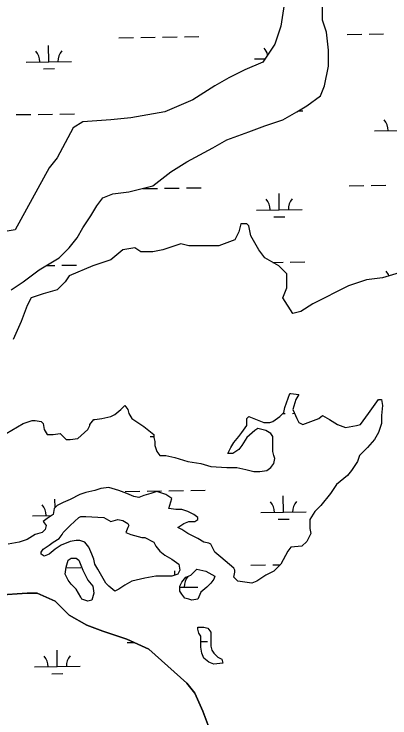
# Model space of a CAD drawing. Extents: x 3767014 to 3805179, y 361544 to 387384.
# Drawn here: x 3774079 to 3774905, y 368609 to 370157 of the extents above; entities that cross this region are included whole.
import ezdxf

# ---------------------------------------------------------------- set-up
doc = ezdxf.new("R2010")
doc.units = 0
doc.layers.add('V-TOPO-SHOR', color=7, linetype='Continuous')
doc.layers.add('V-WETL-SWMP', color=7, linetype='Continuous')

msp = doc.modelspace()

# ---------------------------------------------------------------- linework, layer by layer
at = {"layer": 'V-TOPO-SHOR'}
for p, q in [((3774673.6, 370188.086), (3774664.819, 370130.978)), ((3774664.819, 370130.978), (3774651.648, 370091.441)), ((3774651.648, 370091.441), (3774625.306, 370051.904)), ((3774625.306, 370051.904), (3774585.793, 370034.332)), ((3774585.793, 370034.332), (3774550.67, 370016.76)), ((3774550.67, 370016.76), (3774519.938, 369999.188)), ((3774519.938, 369999.188), (3774471.644, 369968.437)), ((3774471.644, 369968.437), (3774410.179, 369942.08)), ((3774410.179, 369942.08), (3774335.543, 369928.901)), ((3774230.175, 369920.115), (3774208.223, 369906.936)), ((3774291.64, 369924.508), (3774230.175, 369920.115)), ((3774335.543, 369928.901), (3774291.64, 369924.508)), ((3774208.223, 369906.936), (3774173.1, 369841.041)), ((3774173.1, 369841.041), (3774155.539, 369819.076)), ((3774155.539, 369819.076), (3774080.903, 369682.894)), ((3774080.903, 369682.894), (3774028.219, 369674.108))]:
    msp.add_line(p, q, dxfattribs=at)
for points in [[(3774072.124, 369551.105), (3774098.466, 369568.677), (3774133.589, 369595.035), (3774177.492, 369621.393), (3774199.444, 369643.358), (3774217.005, 369665.323), (3774230.176, 369687.288), (3774247.738, 369713.646), (3774260.909, 369735.61), (3774274.08, 369753.182), (3774296.032, 369761.968), (3774331.154, 369766.361), (3774383.839, 369779.54), (3774423.352, 369810.291), (3774458.475, 369832.256), (3774515.549, 369863.007), (3774546.281, 369880.579), (3774594.575, 369898.151), (3774629.698, 369911.33), (3774669.211, 369924.509), (3774699.944, 369942.08), (3774721.895, 369955.259), (3774752.628, 369977.224), (3774761.408, 369999.189), (3774770.189, 370043.119), (3774770.189, 370078.263), (3774765.799, 370117.8), (3774757.018, 370144.158), (3774757.018, 370183.694)], [(3774660.431, 369603.821), (3774629.698, 369621.393), (3774616.527, 369638.965), (3774598.966, 369669.715), (3774594.575, 369691.68), (3774590.185, 369696.073), (3774577.014, 369696.073), (3774572.624, 369678.501), (3774563.843, 369660.93), (3774528.72, 369647.751), (3774462.865, 369647.751), (3774445.304, 369652.144), (3774405.79, 369638.965), (3774383.839, 369634.572), (3774357.497, 369634.572), (3774344.326, 369643.358), (3774317.983, 369638.965), (3774291.641, 369617), (3774252.128, 369603.821), (3774199.444, 369581.856), (3774190.663, 369568.677), (3774173.102, 369551.105), (3774142.37, 369542.319), (3774116.027, 369533.533), (3774107.247, 369515.961), (3774094.076, 369480.817), (3774076.514, 369441.281)], [(3774932.632, 369590.642), (3774888.729, 369577.463), (3774853.606, 369573.07), (3774814.093, 369559.891), (3774735.066, 369520.354), (3774708.724, 369502.782), (3774691.163, 369498.389), (3774669.211, 369533.533), (3774677.992, 369555.498), (3774677.992, 369586.249), (3774660.431, 369603.821)], [(3774364.084, 369250.185), (3774386.035, 369232.613), (3774386.035, 369226.023), (3774388.231, 369217.237), (3774388.231, 369208.451), (3774392.621, 369195.272), (3774399.206, 369186.486), (3774412.377, 369186.486), (3774432.134, 369182.093), (3774460.671, 369173.307), (3774489.209, 369168.914), (3774511.16, 369162.325), (3774546.283, 369160.128), (3774568.235, 369160.128), (3774587.991, 369155.735), (3774605.553, 369151.343), (3774618.724, 369151.343), (3774634.09, 369153.539), (3774642.871, 369160.128), (3774649.456, 369168.914), (3774651.651, 369179.897), (3774649.456, 369186.486), (3774647.261, 369195.272), (3774647.261, 369228.22), (3774642.871, 369234.809), (3774631.895, 369241.399), (3774614.333, 369245.792), (3774607.748, 369241.399), (3774590.187, 369226.023), (3774579.211, 369208.451), (3774572.625, 369199.665), (3774559.454, 369190.879), (3774548.478, 369190.879), (3774555.064, 369204.058), (3774561.649, 369215.041), (3774572.625, 369228.22), (3774579.211, 369237.006), (3774590.187, 369252.381), (3774590.187, 369267.756), (3774594.577, 369272.149), (3774627.505, 369258.971), (3774640.676, 369258.971), (3774647.261, 369261.167), (3774662.627, 369272.149), (3774671.408, 369280.935), (3774673.603, 369291.918), (3774684.579, 369322.669), (3774686.774, 369322.669), (3774704.336, 369320.472), (3774697.75, 369309.49), (3774691.165, 369287.525), (3774699.945, 369267.756), (3774704.336, 369258.971), (3774713.116, 369254.578), (3774748.239, 369267.756), (3774757.02, 369274.346), (3774772.386, 369265.56), (3774789.947, 369254.578), (3774807.509, 369247.988), (3774831.656, 369252.381), (3774840.436, 369254.578), (3774857.998, 369278.739), (3774879.95, 369309.49), (3774886.535, 369309.49), (3774888.73, 369296.311), (3774886.535, 369274.346), (3774886.535, 369256.774), (3774879.95, 369237.006), (3774871.169, 369221.63), (3774855.803, 369204.058), (3774838.241, 369186.486), (3774833.851, 369173.307), (3774820.68, 369153.539), (3774811.899, 369142.557), (3774787.752, 369122.788), (3774774.581, 369103.02), (3774752.629, 369076.662), (3774739.458, 369063.483), (3774728.483, 369045.911), (3774728.483, 369026.143), (3774730.678, 369015.16), (3774721.897, 368997.588), (3774710.921, 368986.606), (3774686.774, 368984.409), (3774680.189, 368975.623), (3774664.822, 368947.069), (3774649.456, 368931.694), (3774631.895, 368922.908), (3774612.138, 368909.729), (3774601.162, 368905.336), (3774570.43, 368909.729), (3774561.649, 368918.515), (3774563.844, 368929.497), (3774563.844, 368933.89), (3774561.649, 368938.283), (3774533.112, 368962.444), (3774519.941, 368973.427), (3774511.16, 368990.999), (3774506.77, 368993.195), (3774495.794, 368995.392), (3774482.623, 369004.178)], [(3774061.149, 369234.809), (3774098.467, 369256.774), (3774118.224, 369263.364), (3774124.81, 369263.364), (3774137.981, 369261.167), (3774142.371, 369256.774), (3774144.566, 369243.595), (3774151.152, 369232.613), (3774164.323, 369232.613), (3774179.689, 369234.809), (3774192.86, 369221.63), (3774201.641, 369221.63), (3774219.202, 369223.827), (3774241.154, 369243.595), (3774245.544, 369252.381), (3774245.544, 369254.578), (3774254.325, 369265.56), (3774256.52, 369265.56), (3774271.886, 369267.756), (3774291.643, 369272.149), (3774300.424, 369276.542), (3774313.595, 369287.525), (3774322.375, 369296.311), (3774328.961, 369287.525), (3774331.156, 369278.739), (3774337.741, 369267.756), (3774364.084, 369250.185)], [(3774482.623, 369004.178), (3774460.671, 369015.16), (3774447.5, 369023.946), (3774438.72, 369028.339), (3774451.891, 369037.125), (3774462.866, 369041.518), (3774476.037, 369041.518), (3774482.623, 369045.911), (3774482.623, 369050.304), (3774473.842, 369056.893), (3774460.671, 369063.483), (3774447.5, 369067.876), (3774434.329, 369067.876), (3774418.963, 369070.072), (3774425.548, 369092.037), (3774412.377, 369100.823), (3774392.621, 369107.413), (3774379.45, 369103.02), (3774364.084, 369098.627), (3774353.108, 369094.234), (3774342.132, 369096.43), (3774326.766, 369103.02), (3774309.204, 369109.609), (3774287.252, 369116.199), (3774269.691, 369114.002), (3774256.52, 369109.609), (3774236.763, 369105.216), (3774223.592, 369100.823), (3774201.641, 369089.841), (3774186.274, 369083.251), (3774173.103, 369076.662), (3774166.518, 369070.072), (3774164.323, 369056.893), (3774151.152, 369048.107), (3774142.371, 369041.518), (3774148.956, 369032.732), (3774146.761, 369023.946), (3774140.176, 369017.357), (3774124.81, 369012.964), (3774107.248, 369001.981), (3774089.687, 368995.392), (3774065.54, 368990.999)], [(3774041.391, 368878.979), (3774107.246, 368883.372), (3774129.198, 368883.372), (3774168.711, 368865.8)], [(3774168.711, 368865.8), (3774199.443, 368835.049), (3774238.956, 368813.084), (3774274.079, 368799.905), (3774326.763, 368782.333), (3774375.057, 368760.368), (3774458.474, 368685.688), (3774476.035, 368663.723), (3774493.596, 368624.186), (3774506.767, 368589.042)]]:
    msp.add_lwpolyline(points, dxfattribs=at)
for points in [[(3774276.277, 369050.304), (3774291.643, 369041.518), (3774307.009, 369045.911), (3774317.985, 369043.715), (3774328.961, 369037.125), (3774331.156, 369032.732), (3774328.961, 369028.339), (3774324.57, 369017.357), (3774335.546, 369012.964), (3774359.693, 369006.374), (3774366.279, 369006.374), (3774386.035, 368995.392), (3774390.426, 368986.606), (3774399.206, 368975.623), (3774410.182, 368966.837), (3774425.548, 368958.051), (3774440.915, 368947.069), (3774443.11, 368933.89), (3774438.72, 368925.104), (3774425.548, 368920.711), (3774390.426, 368920.711), (3774366.279, 368916.318), (3774337.741, 368909.729), (3774322.375, 368900.943), (3774309.204, 368892.157), (3774300.424, 368887.764), (3774287.252, 368898.746), (3774280.667, 368905.336), (3774263.106, 368936.087), (3774256.52, 368947.069), (3774254.325, 368958.051), (3774249.935, 368969.034), (3774243.349, 368984.409), (3774234.568, 368995.392), (3774223.592, 368999.785), (3774214.812, 368999.785), (3774201.641, 368997.588), (3774181.884, 368988.802), (3774168.713, 368980.016), (3774155.542, 368969.034), (3774144.566, 368964.641), (3774137.981, 368969.034), (3774137.981, 368973.427), (3774142.371, 368980.016), (3774155.542, 368988.802), (3774164.323, 368995.392), (3774177.494, 369004.178), (3774184.079, 369012.964), (3774186.274, 369017.357), (3774201.641, 369032.732), (3774221.397, 369050.304), (3774225.788, 369052.5), (3774236.763, 369052.5)], [(3774230.178, 368933.89), (3774241.154, 368911.925), (3774252.13, 368898.746), (3774254.325, 368883.371), (3774249.935, 368867.995), (3774241.154, 368865.799), (3774227.983, 368870.192), (3774225.788, 368874.585), (3774214.812, 368892.157), (3774203.836, 368903.139), (3774197.25, 368911.925), (3774190.665, 368925.104), (3774192.86, 368940.479), (3774197.25, 368955.855), (3774203.836, 368960.248), (3774214.812, 368960.248), (3774221.397, 368955.855)], [(3774500.184, 368931.694), (3774519.941, 368920.711), (3774517.746, 368914.122), (3774511.16, 368905.336), (3774502.38, 368896.55), (3774489.209, 368885.567), (3774482.623, 368870.192), (3774469.452, 368867.995), (3774462.866, 368870.192), (3774454.086, 368872.388), (3774447.5, 368881.174), (3774443.11, 368887.764), (3774443.11, 368898.746), (3774447.5, 368907.532), (3774456.281, 368918.515), (3774467.257, 368922.908), (3774480.428, 368936.087)], [(3774511.16, 368777.939), (3774511.16, 368766.957), (3774513.355, 368758.171), (3774517.746, 368751.581), (3774526.527, 368742.795), (3774535.307, 368738.402), (3774537.502, 368729.616), (3774517.746, 368727.42), (3774506.77, 368731.813), (3774495.794, 368740.599), (3774491.404, 368751.581), (3774489.209, 368764.76), (3774489.209, 368788.922), (3774484.818, 368795.511), (3774482.623, 368804.297), (3774482.623, 368808.69), (3774495.794, 368808.69), (3774504.575, 368806.494), (3774511.16, 368797.708)]]:
    msp.add_lwpolyline(points, close=True, dxfattribs=at)
at = {"layer": 'V-WETL-SWMP'}
for p, q in [((3774673.6, 370188.086), (3774664.819, 370130.978)), ((3774664.819, 370130.978), (3774651.648, 370091.441)), ((3774357.085, 370106.105), (3774389.082, 370106.55)), ((3774405.08, 370106.772), (3774437.077, 370107.216)), ((3774453.076, 370107.439), (3774485.072, 370107.883)), ((3774810.949, 370112.41), (3774842.946, 370112.854)), ((3774858.944, 370113.077), (3774890.941, 370113.521)), ((3774309.089, 370105.439), (3774341.086, 370105.883)), ((3774651.648, 370091.441), (3774625.306, 370051.904)), ((3774155.217, 370052.554), (3774154.717, 370088.551)), ((3774105.222, 370051.86), (3774205.212, 370053.249)), ((3774625.306, 370051.904), (3774585.793, 370034.332)), ((3774607.082, 370058.831), (3774630.135, 370059.151)), ((3774143.433, 370036.958), (3774167.43, 370037.291)), ((3774585.793, 370034.332), (3774550.67, 370016.76)), ((3774550.67, 370016.76), (3774519.938, 369999.188)), ((3774519.938, 369999.188), (3774471.644, 369968.437)), ((3774471.644, 369968.437), (3774410.179, 369942.08)), ((3774083.42, 369936.114), (3774115.416, 369936.558)), ((3774131.415, 369936.78), (3774163.412, 369937.225)), ((3774179.41, 369937.447), (3774211.407, 369937.892)), ((3774410.179, 369942.08), (3774335.543, 369928.901)), ((3774704.374, 369944.739), (3774713.267, 369944.863)), ((3774230.175, 369920.115), (3774208.223, 369906.936)), ((3774291.64, 369924.508), (3774230.175, 369920.115)), ((3774335.543, 369928.901), (3774291.64, 369924.508)), ((3774208.223, 369906.936), (3774173.1, 369841.041)), ((3774870.741, 369900.616), (3774970.731, 369902.005)), ((3774173.1, 369841.041), (3774155.539, 369819.076)), ((3774155.539, 369819.076), (3774080.903, 369682.894)), ((3774863.565, 369780.434), (3774895.562, 369780.878)), ((3774361.706, 369773.462), (3774393.703, 369773.907)), ((3774409.701, 369774.129), (3774441.698, 369774.574)), ((3774457.696, 369774.796), (3774489.693, 369775.24)), ((3774815.57, 369779.767), (3774847.567, 369780.212)), ((3774661.698, 369726.883), (3774661.198, 369762.879)), ((3774611.702, 369726.188), (3774711.693, 369727.577)), ((3774649.913, 369711.286), (3774673.911, 369711.62)), ((3774080.903, 369682.894), (3774028.219, 369674.108)), ((3774647.452, 369611.242), (3774669.892, 369611.553)), ((3774685.891, 369611.776), (3774717.888, 369612.22)), ((3774149.052, 369604.318), (3774168.033, 369604.582)), ((3774184.031, 369604.804), (3774216.028, 369605.249)), ((3774669.312, 369278.838), (3774674.513, 369278.91)), ((3774690.512, 369279.133), (3774694.865, 369279.193)), ((3774378.123, 369228.359), (3774386.035, 369228.469)), ((3774322.952, 369107.51), (3774354.949, 369107.954)), ((3774370.947, 369108.176), (3774402.944, 369108.621)), ((3774418.943, 369108.843), (3774450.94, 369109.288)), ((3774466.938, 369109.51), (3774498.935, 369109.954)), ((3774168.833, 369072.389), (3774168.58, 369090.622)), ((3774670.939, 369061.597), (3774670.439, 369097.593)), ((3774119.084, 369053.931), (3774160.75, 369054.51)), ((3774620.944, 369060.902), (3774720.934, 369062.291)), ((3774659.155, 369046.001), (3774683.152, 369046.334)), ((3774599.142, 368945.156), (3774631.139, 368945.601)), ((3774647.137, 368945.823), (3774663.808, 368946.055)), ((3774193.273, 368939.518), (3774225.27, 368939.963)), ((3774432.369, 368922.986), (3774432.239, 368932.407)), ((3774107.246, 368883.372), (3774041.391, 368878.979)), ((3774129.198, 368883.372), (3774107.246, 368883.372)), ((3774168.711, 368865.8), (3774129.198, 368883.372)), ((3774443.11, 368896.554), (3774482.734, 368897.105)), ((3774199.443, 368835.049), (3774168.711, 368865.8)), ((3774238.956, 368813.084), (3774199.443, 368835.049)), ((3774274.079, 368799.905), (3774238.956, 368813.084)), ((3774326.763, 368782.333), (3774274.079, 368799.905)), ((3774375.057, 368760.368), (3774326.763, 368782.333)), ((3774327.573, 368774.867), (3774342.716, 368775.077)), ((3774489.209, 368777.112), (3774503.556, 368777.311)), ((3774458.474, 368685.688), (3774375.057, 368760.368)), ((3774173.7, 368721.983), (3774173.2, 368757.979)), ((3774123.705, 368721.288), (3774223.696, 368722.677)), ((3774161.916, 368706.386), (3774185.914, 368706.72)), ((3774476.035, 368663.723), (3774458.474, 368685.688)), ((3774493.596, 368624.186), (3774476.035, 368663.723)), ((3774506.767, 368589.042), (3774493.596, 368624.186))]:
    msp.add_line(p, q, dxfattribs=at)
for points in [[(3774072.124, 369551.105), (3774098.466, 369568.677), (3774133.589, 369595.035), (3774177.492, 369621.393), (3774199.444, 369643.358), (3774217.005, 369665.323), (3774230.176, 369687.288), (3774247.738, 369713.646), (3774260.909, 369735.61), (3774274.08, 369753.182), (3774296.032, 369761.968), (3774331.154, 369766.361), (3774383.839, 369779.54), (3774423.352, 369810.291), (3774458.475, 369832.256), (3774515.549, 369863.007), (3774546.281, 369880.579), (3774594.575, 369898.151), (3774629.698, 369911.33), (3774669.211, 369924.509), (3774699.944, 369942.08), (3774721.895, 369955.259), (3774752.628, 369977.224), (3774761.408, 369999.189), (3774770.189, 370043.119), (3774770.189, 370078.263), (3774765.799, 370117.8), (3774757.018, 370144.158), (3774757.018, 370183.694)], [(3774660.431, 369603.821), (3774629.698, 369621.393), (3774616.527, 369638.965), (3774598.966, 369669.715), (3774594.575, 369691.68), (3774590.185, 369696.073), (3774577.014, 369696.073), (3774572.624, 369678.501), (3774563.843, 369660.93), (3774528.72, 369647.751), (3774462.865, 369647.751), (3774445.304, 369652.144), (3774405.79, 369638.965), (3774383.839, 369634.572), (3774357.497, 369634.572), (3774344.326, 369643.358), (3774317.983, 369638.965), (3774291.641, 369617), (3774252.128, 369603.821), (3774199.444, 369581.856), (3774190.663, 369568.677), (3774173.102, 369551.105), (3774142.37, 369542.319), (3774116.027, 369533.533), (3774107.247, 369515.961), (3774094.076, 369480.817), (3774076.514, 369441.281)], [(3774932.632, 369590.642), (3774888.729, 369577.463), (3774853.606, 369573.07), (3774814.093, 369559.891), (3774735.066, 369520.354), (3774708.724, 369502.782), (3774691.163, 369498.389), (3774669.211, 369533.533), (3774677.992, 369555.498), (3774677.992, 369586.249), (3774660.431, 369603.821)], [(3774364.084, 369250.185), (3774386.035, 369232.613), (3774386.035, 369226.023), (3774388.231, 369217.237), (3774388.231, 369208.451), (3774392.621, 369195.272), (3774399.206, 369186.486), (3774412.377, 369186.486), (3774432.134, 369182.093), (3774460.671, 369173.307), (3774489.209, 369168.914), (3774511.16, 369162.325), (3774546.283, 369160.128), (3774568.235, 369160.128), (3774587.991, 369155.735), (3774605.553, 369151.343), (3774618.724, 369151.343), (3774634.09, 369153.539), (3774642.871, 369160.128), (3774649.456, 369168.914), (3774651.651, 369179.897), (3774649.456, 369186.486), (3774647.261, 369195.272), (3774647.261, 369228.22), (3774642.871, 369234.809), (3774631.895, 369241.399), (3774614.333, 369245.792), (3774607.748, 369241.399), (3774590.187, 369226.023), (3774579.211, 369208.451), (3774572.625, 369199.665), (3774559.454, 369190.879), (3774548.478, 369190.879), (3774555.064, 369204.058), (3774561.649, 369215.041), (3774572.625, 369228.22), (3774579.211, 369237.006), (3774590.187, 369252.381), (3774590.187, 369267.756), (3774594.577, 369272.149), (3774627.505, 369258.971), (3774640.676, 369258.971), (3774647.261, 369261.167), (3774662.627, 369272.149), (3774671.408, 369280.935), (3774673.603, 369291.918), (3774684.579, 369322.669), (3774686.774, 369322.669), (3774704.336, 369320.472), (3774697.75, 369309.49), (3774691.165, 369287.525), (3774699.945, 369267.756), (3774704.336, 369258.971), (3774713.116, 369254.578), (3774748.239, 369267.756), (3774757.02, 369274.346), (3774772.386, 369265.56), (3774789.947, 369254.578), (3774807.509, 369247.988), (3774831.656, 369252.381), (3774840.436, 369254.578), (3774857.998, 369278.739), (3774879.95, 369309.49), (3774886.535, 369309.49), (3774888.73, 369296.311), (3774886.535, 369274.346), (3774886.535, 369256.774), (3774879.95, 369237.006), (3774871.169, 369221.63), (3774855.803, 369204.058), (3774838.241, 369186.486), (3774833.851, 369173.307), (3774820.68, 369153.539), (3774811.899, 369142.557), (3774787.752, 369122.788), (3774774.581, 369103.02), (3774752.629, 369076.662), (3774739.458, 369063.483), (3774728.483, 369045.911), (3774728.483, 369026.143), (3774730.678, 369015.16), (3774721.897, 368997.588), (3774710.921, 368986.606), (3774686.774, 368984.409), (3774680.189, 368975.623), (3774664.822, 368947.069), (3774649.456, 368931.694), (3774631.895, 368922.908), (3774612.138, 368909.729), (3774601.162, 368905.336), (3774570.43, 368909.729), (3774561.649, 368918.515), (3774563.844, 368929.497), (3774563.844, 368933.89), (3774561.649, 368938.283), (3774533.112, 368962.444), (3774519.941, 368973.427), (3774511.16, 368990.999), (3774506.77, 368993.195), (3774495.794, 368995.392), (3774482.623, 369004.178)], [(3774061.149, 369234.809), (3774098.467, 369256.774), (3774118.224, 369263.364), (3774124.81, 369263.364), (3774137.981, 369261.167), (3774142.371, 369256.774), (3774144.566, 369243.595), (3774151.152, 369232.613), (3774164.323, 369232.613), (3774179.689, 369234.809), (3774192.86, 369221.63), (3774201.641, 369221.63), (3774219.202, 369223.827), (3774241.154, 369243.595), (3774245.544, 369252.381), (3774245.544, 369254.578), (3774254.325, 369265.56), (3774256.52, 369265.56), (3774271.886, 369267.756), (3774291.643, 369272.149), (3774300.424, 369276.542), (3774313.595, 369287.525), (3774322.375, 369296.311), (3774328.961, 369287.525), (3774331.156, 369278.739), (3774337.741, 369267.756), (3774364.084, 369250.185)], [(3774482.623, 369004.178), (3774460.671, 369015.16), (3774447.5, 369023.946), (3774438.72, 369028.339), (3774451.891, 369037.125), (3774462.866, 369041.518), (3774476.037, 369041.518), (3774482.623, 369045.911), (3774482.623, 369050.304), (3774473.842, 369056.893), (3774460.671, 369063.483), (3774447.5, 369067.876), (3774434.329, 369067.876), (3774418.963, 369070.072), (3774425.548, 369092.037), (3774412.377, 369100.823), (3774392.621, 369107.413), (3774379.45, 369103.02), (3774364.084, 369098.627), (3774353.108, 369094.234), (3774342.132, 369096.43), (3774326.766, 369103.02), (3774309.204, 369109.609), (3774287.252, 369116.199), (3774269.691, 369114.002), (3774256.52, 369109.609), (3774236.763, 369105.216), (3774223.592, 369100.823), (3774201.641, 369089.841), (3774186.274, 369083.251), (3774173.103, 369076.662), (3774166.518, 369070.072), (3774164.323, 369056.893), (3774151.152, 369048.107), (3774142.371, 369041.518), (3774148.956, 369032.732), (3774146.761, 369023.946), (3774140.176, 369017.357), (3774124.81, 369012.964), (3774107.248, 369001.981), (3774089.687, 368995.392), (3774065.54, 368990.999)]]:
    msp.add_lwpolyline(points, dxfattribs=at)
for points in [[(3774276.277, 369050.304), (3774291.643, 369041.518), (3774307.009, 369045.911), (3774317.985, 369043.715), (3774328.961, 369037.125), (3774331.156, 369032.732), (3774328.961, 369028.339), (3774324.57, 369017.357), (3774335.546, 369012.964), (3774359.693, 369006.374), (3774366.279, 369006.374), (3774386.035, 368995.392), (3774390.426, 368986.606), (3774399.206, 368975.623), (3774410.182, 368966.837), (3774425.548, 368958.051), (3774440.915, 368947.069), (3774443.11, 368933.89), (3774438.72, 368925.104), (3774425.548, 368920.711), (3774390.426, 368920.711), (3774366.279, 368916.318), (3774337.741, 368909.729), (3774322.375, 368900.943), (3774309.204, 368892.157), (3774300.424, 368887.764), (3774287.252, 368898.746), (3774280.667, 368905.336), (3774263.106, 368936.087), (3774256.52, 368947.069), (3774254.325, 368958.051), (3774249.935, 368969.034), (3774243.349, 368984.409), (3774234.568, 368995.392), (3774223.592, 368999.785), (3774214.812, 368999.785), (3774201.641, 368997.588), (3774181.884, 368988.802), (3774168.713, 368980.016), (3774155.542, 368969.034), (3774144.566, 368964.641), (3774137.981, 368969.034), (3774137.981, 368973.427), (3774142.371, 368980.016), (3774155.542, 368988.802), (3774164.323, 368995.392), (3774177.494, 369004.178), (3774184.079, 369012.964), (3774186.274, 369017.357), (3774201.641, 369032.732), (3774221.397, 369050.304), (3774225.788, 369052.5), (3774236.763, 369052.5)], [(3774230.178, 368933.89), (3774241.154, 368911.925), (3774252.13, 368898.746), (3774254.325, 368883.371), (3774249.935, 368867.995), (3774241.154, 368865.799), (3774227.983, 368870.192), (3774225.788, 368874.585), (3774214.812, 368892.157), (3774203.836, 368903.139), (3774197.25, 368911.925), (3774190.665, 368925.104), (3774192.86, 368940.479), (3774197.25, 368955.855), (3774203.836, 368960.248), (3774214.812, 368960.248), (3774221.397, 368955.855)], [(3774500.184, 368931.694), (3774519.941, 368920.711), (3774517.746, 368914.122), (3774511.16, 368905.336), (3774502.38, 368896.55), (3774489.209, 368885.567), (3774482.623, 368870.192), (3774469.452, 368867.995), (3774462.866, 368870.192), (3774454.086, 368872.388), (3774447.5, 368881.174), (3774443.11, 368887.764), (3774443.11, 368898.746), (3774447.5, 368907.532), (3774456.281, 368918.515), (3774467.257, 368922.908), (3774480.428, 368936.087)], [(3774511.16, 368777.939), (3774511.16, 368766.957), (3774513.355, 368758.171), (3774517.746, 368751.581), (3774526.527, 368742.795), (3774535.307, 368738.402), (3774537.502, 368729.616), (3774517.746, 368727.42), (3774506.77, 368731.813), (3774495.794, 368740.599), (3774491.404, 368751.581), (3774489.209, 368764.76), (3774489.209, 368788.922), (3774484.818, 368795.511), (3774482.623, 368804.297), (3774482.623, 368808.69), (3774495.794, 368808.69), (3774504.575, 368806.494), (3774511.16, 368797.708)]]:
    msp.add_lwpolyline(points, close=True, dxfattribs=at)
for centre, start, end in [((3774099.973, 370052.262), 0.024037, 41.567696), ((3774210.448, 370053.796), 140.024034, 181.567693), ((3774601.833, 370059.233), 14.295165, 41.567696), ((3774865.492, 369901.018), 0.024037, 41.567696), ((3774606.453, 369726.59), 0.024037, 41.567696), ((3774716.929, 369728.125), 140.024034, 181.567693), ((3774870.112, 369568.375), 22.165781, 41.567696), ((3774615.695, 369061.304), 0.024037, 41.567696), ((3774726.17, 369062.839), 140.024034, 181.567693), ((3774113.835, 369054.333), 0.024037, 41.567696), ((3774487.97, 368897.652), 140.024034, 181.567693), ((3774118.456, 368721.69), 0.024037, 41.567696), ((3774228.931, 368723.225), 140.024034, 181.567693)]:
    msp.add_arc(centre, 35.246, start, end, dxfattribs=at)

doc.saveas('drawing.dxf')
